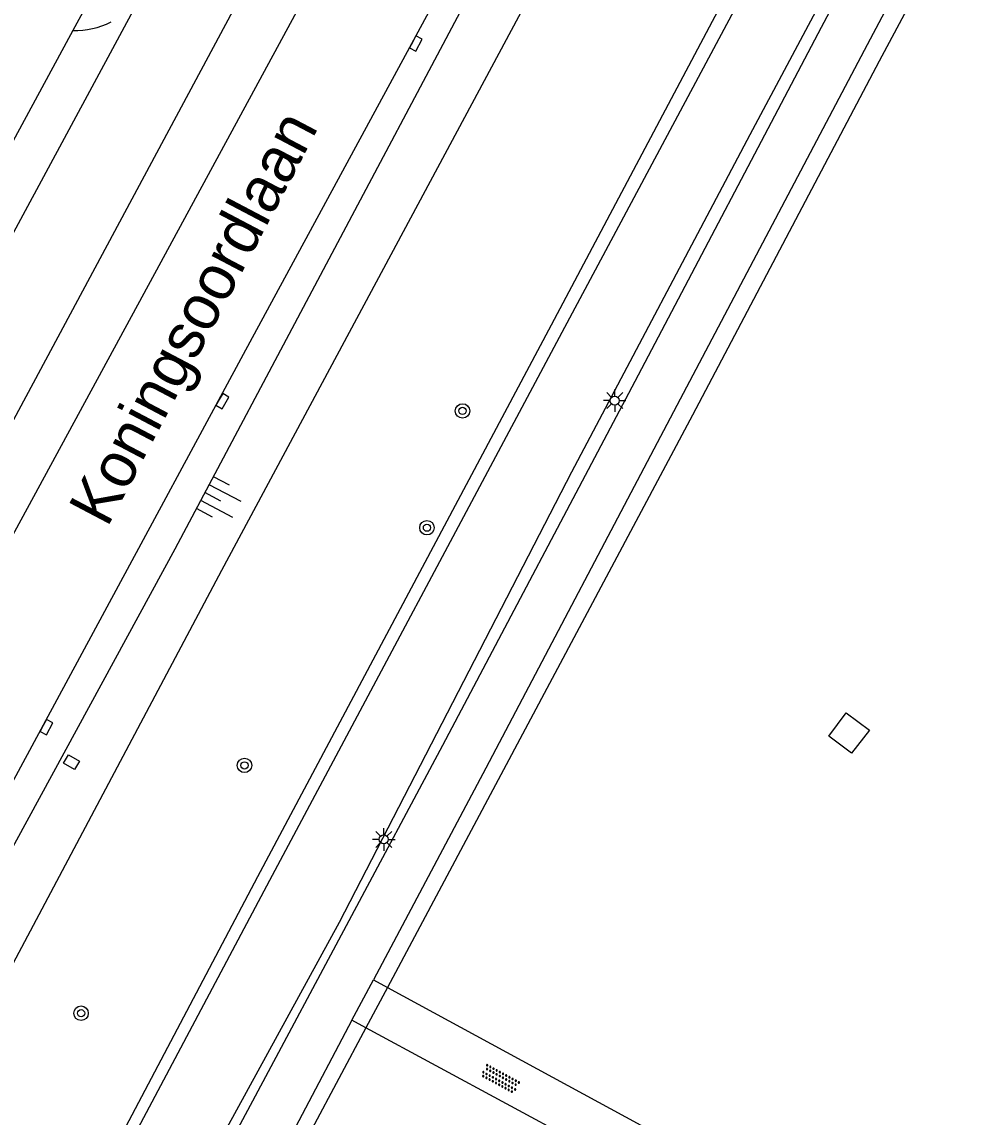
# Model space of a CAD drawing. Extents: x 136000 to 138005, y 398500 to 400500.
# Drawn here: x 137068.2 to 137121.1, y 398960.7 to 399021.3 of the extents above; entities that cross this region are included whole.
import ezdxf

# ---------------------------------------------------------------- set-up
doc = ezdxf.new("R2010")
doc.units = 0
for name, color, linetype in [('gg-anno-openbare ruimte label', 7, 'Continuous'), ('gg-knt-BGT kruinlijn', 7, 'Continuous'), ('gg-knt-bovenkant onderkant talud', 7, 'Continuous'), ('gg-knt-verharding', 7, 'Continuous'), ('gg-kntw-bovenkant insteek waterloop', 7, 'Continuous'), ('gg-kwrk-kunstwerk niveau 01', 7, 'Continuous'), ('gg-kwrk-uitstroombak niveau min 01', 7, 'Continuous'), ('gt-grn-groengrens', 7, 'Continuous'), ('gt-symb-boom', 7, 'Continuous'), ('gt-symb-kolk', 7, 'Continuous'), ('gt-symb-lichtmast', 7, 'Continuous'), ('gt-symb-overige verharding', 7, 'Continuous'), ('gt-symb-talud symbool', 7, 'Continuous')]:
    doc.layers.add(name, color=color, linetype=linetype)

# ---------------------------------------------------------------- blocks, each defined once
blk = doc.blocks.new('gt0-LMAST')
at = {"layer": 'gt-symb-lichtmast'}
for p, q in [((-0.005, 0.246), (-0.005, 0.621)), ((-0.182, 0.173), (-0.447, 0.438)), ((0.172, 0.173), (0.437, 0.438)), ((-0.255, -0.004), (-0.63, -0.004)), ((-0.182, -0.181), (-0.447, -0.446)), ((-0.005, -0.254), (-0.005, -0.629)), ((0.437, -0.446), (0.172, -0.181)), ((0.245, -0.004), (0.62, -0.004))]:
    blk.add_line(p, q, dxfattribs=at)
blk.add_circle((-0.005, -0.004), 0.25, dxfattribs=at)
blk = doc.blocks.new('gt0-KOLK')
at = {"layer": 'gt-symb-kolk'}
blk.add_lwpolyline([(0, 0), (0.375, 0), (0.375, 0.4), (-0.375, 0.4), (-0.375, 0), (0, 0)], dxfattribs=at)
blk = doc.blocks.new('gt0-BOOM')
at = {"layer": 'gt-symb-boom'}
for radius in [0.4, 0.2]:
    blk.add_circle((0, 0), radius, dxfattribs=at)
blk = doc.blocks.new('gt0-TALUD_1')
at = {"layer": 'gt-symb-talud symbool'}
for p, q in [((-1, -1), (-1, 0)), ((-0.5, -2), (-0.5, 0)), ((0, -1), (0, 0)), ((0.5, -2), (0.5, 0)), ((1, -1), (1, 0))]:
    blk.add_line(p, q, dxfattribs=at)
blk = doc.blocks.new('gt0-OVH')
at = {"layer": 'gt-symb-overige verharding'}
for points in [[(-0.972, 0.298), (-0.967, 0.308), (-0.965, 0.319), (-0.966, 0.33), (-0.971, 0.34), (-0.978, 0.348), (-0.988, 0.353), (-0.999, 0.355), (-1.01, 0.354), (-1.02, 0.349), (-1.028, 0.342), (-1.033, 0.332), (-1.035, 0.321), (-1.034, 0.31), (-1.029, 0.3), (-1.022, 0.292), (-1.012, 0.287), (-1.001, 0.285), (-0.99, 0.286), (-0.98, 0.291)], [(-0.872, 0.106), (-0.867, 0.116), (-0.865, 0.126), (-0.866, 0.137), (-0.871, 0.147), (-0.878, 0.156), (-0.888, 0.161), (-0.899, 0.163), (-0.91, 0.162), (-0.92, 0.157), (-0.928, 0.15), (-0.933, 0.14), (-0.935, 0.129), (-0.934, 0.118), (-0.929, 0.108), (-0.922, 0.1), (-0.912, 0.095), (-0.901, 0.092), (-0.89, 0.094), (-0.88, 0.098)], [(-0.772, 0.298), (-0.767, 0.308), (-0.765, 0.319), (-0.766, 0.33), (-0.771, 0.34), (-0.778, 0.348), (-0.788, 0.353), (-0.799, 0.355), (-0.81, 0.354), (-0.82, 0.349), (-0.828, 0.342), (-0.833, 0.332), (-0.835, 0.321), (-0.834, 0.31), (-0.829, 0.3), (-0.822, 0.292), (-0.812, 0.287), (-0.801, 0.285), (-0.79, 0.286), (-0.78, 0.291)], [(-0.672, 0.106), (-0.667, 0.116), (-0.665, 0.126), (-0.666, 0.137), (-0.671, 0.147), (-0.678, 0.156), (-0.688, 0.161), (-0.699, 0.163), (-0.71, 0.162), (-0.72, 0.157), (-0.728, 0.15), (-0.733, 0.14), (-0.735, 0.129), (-0.734, 0.118), (-0.729, 0.108), (-0.722, 0.1), (-0.712, 0.095), (-0.701, 0.092), (-0.69, 0.094), (-0.68, 0.098)], [(-0.572, 0.298), (-0.567, 0.308), (-0.565, 0.319), (-0.566, 0.33), (-0.571, 0.34), (-0.578, 0.348), (-0.588, 0.353), (-0.599, 0.355), (-0.61, 0.354), (-0.62, 0.349), (-0.628, 0.342), (-0.633, 0.332), (-0.635, 0.321), (-0.634, 0.31), (-0.629, 0.3), (-0.622, 0.292), (-0.612, 0.287), (-0.601, 0.285), (-0.59, 0.286), (-0.58, 0.291)], [(-0.472, 0.106), (-0.467, 0.116), (-0.465, 0.126), (-0.466, 0.137), (-0.471, 0.147), (-0.478, 0.156), (-0.488, 0.161), (-0.499, 0.163), (-0.51, 0.162), (-0.52, 0.157), (-0.528, 0.15), (-0.533, 0.14), (-0.535, 0.129), (-0.534, 0.118), (-0.529, 0.108), (-0.522, 0.1), (-0.512, 0.095), (-0.501, 0.092), (-0.49, 0.094), (-0.48, 0.098)], [(-0.372, 0.298), (-0.367, 0.308), (-0.365, 0.319), (-0.366, 0.33), (-0.371, 0.34), (-0.378, 0.348), (-0.388, 0.353), (-0.399, 0.355), (-0.41, 0.354), (-0.42, 0.349), (-0.428, 0.342), (-0.433, 0.332), (-0.435, 0.321), (-0.434, 0.31), (-0.429, 0.3), (-0.422, 0.292), (-0.412, 0.287), (-0.401, 0.285), (-0.39, 0.286), (-0.38, 0.291)], [(-0.272, 0.106), (-0.267, 0.116), (-0.265, 0.126), (-0.266, 0.137), (-0.271, 0.147), (-0.278, 0.156), (-0.288, 0.161), (-0.299, 0.163), (-0.31, 0.162), (-0.32, 0.157), (-0.328, 0.15), (-0.333, 0.14), (-0.335, 0.129), (-0.334, 0.118), (-0.329, 0.108), (-0.322, 0.1), (-0.312, 0.095), (-0.301, 0.092), (-0.29, 0.094), (-0.28, 0.098)], [(-0.172, 0.298), (-0.167, 0.308), (-0.165, 0.319), (-0.166, 0.33), (-0.171, 0.34), (-0.178, 0.348), (-0.188, 0.353), (-0.199, 0.355), (-0.21, 0.354), (-0.22, 0.349), (-0.228, 0.342), (-0.233, 0.332), (-0.235, 0.321), (-0.234, 0.31), (-0.229, 0.3), (-0.222, 0.292), (-0.212, 0.287), (-0.201, 0.285), (-0.19, 0.286), (-0.18, 0.291)], [(-0.072, 0.106), (-0.067, 0.116), (-0.065, 0.126), (-0.066, 0.137), (-0.071, 0.147), (-0.078, 0.156), (-0.088, 0.161), (-0.099, 0.163), (-0.11, 0.162), (-0.12, 0.157), (-0.128, 0.15), (-0.133, 0.14), (-0.135, 0.129), (-0.134, 0.118), (-0.129, 0.108), (-0.122, 0.1), (-0.112, 0.095), (-0.101, 0.092), (-0.09, 0.094), (-0.08, 0.098)], [(0.028, 0.298), (0.033, 0.308), (0.035, 0.319), (0.034, 0.33), (0.029, 0.34), (0.022, 0.348), (0.012, 0.353), (0.001, 0.355), (-0.01, 0.354), (-0.02, 0.349), (-0.028, 0.342), (-0.033, 0.332), (-0.035, 0.321), (-0.034, 0.31), (-0.029, 0.3), (-0.022, 0.292), (-0.012, 0.287), (-0.001, 0.285), (0.01, 0.286), (0.02, 0.291)], [(0.128, 0.106), (0.133, 0.116), (0.135, 0.126), (0.134, 0.137), (0.129, 0.147), (0.122, 0.156), (0.112, 0.161), (0.101, 0.163), (0.09, 0.162), (0.08, 0.157), (0.072, 0.15), (0.067, 0.14), (0.065, 0.129), (0.066, 0.118), (0.071, 0.108), (0.078, 0.1), (0.088, 0.095), (0.099, 0.092), (0.11, 0.094), (0.12, 0.098)], [(0.228, 0.298), (0.233, 0.308), (0.235, 0.319), (0.234, 0.33), (0.229, 0.34), (0.222, 0.348), (0.212, 0.353), (0.201, 0.355), (0.19, 0.354), (0.18, 0.349), (0.172, 0.342), (0.167, 0.332), (0.165, 0.321), (0.166, 0.31), (0.171, 0.3), (0.178, 0.292), (0.188, 0.287), (0.199, 0.285), (0.21, 0.286), (0.22, 0.291)], [(0.328, 0.106), (0.333, 0.116), (0.335, 0.126), (0.334, 0.137), (0.329, 0.147), (0.322, 0.156), (0.312, 0.161), (0.301, 0.163), (0.29, 0.162), (0.28, 0.157), (0.272, 0.15), (0.267, 0.14), (0.265, 0.129), (0.266, 0.118), (0.271, 0.108), (0.278, 0.1), (0.288, 0.095), (0.299, 0.092), (0.31, 0.094), (0.32, 0.098)], [(0.428, 0.298), (0.433, 0.308), (0.435, 0.319), (0.434, 0.33), (0.429, 0.34), (0.422, 0.348), (0.412, 0.353), (0.401, 0.355), (0.39, 0.354), (0.38, 0.349), (0.372, 0.342), (0.367, 0.332), (0.365, 0.321), (0.366, 0.31), (0.371, 0.3), (0.378, 0.292), (0.388, 0.287), (0.399, 0.285), (0.41, 0.286), (0.42, 0.291)], [(0.528, 0.106), (0.533, 0.116), (0.535, 0.126), (0.534, 0.137), (0.529, 0.147), (0.522, 0.156), (0.512, 0.161), (0.501, 0.163), (0.49, 0.162), (0.48, 0.157), (0.472, 0.15), (0.467, 0.14), (0.465, 0.129), (0.466, 0.118), (0.471, 0.108), (0.478, 0.1), (0.488, 0.095), (0.499, 0.092), (0.51, 0.094), (0.52, 0.098)], [(0.628, 0.298), (0.633, 0.308), (0.635, 0.319), (0.634, 0.33), (0.629, 0.34), (0.622, 0.348), (0.612, 0.353), (0.601, 0.355), (0.59, 0.354), (0.58, 0.349), (0.572, 0.342), (0.567, 0.332), (0.565, 0.321), (0.566, 0.31), (0.571, 0.3), (0.578, 0.292), (0.588, 0.287), (0.599, 0.285), (0.61, 0.286), (0.62, 0.291)], [(0.728, 0.106), (0.733, 0.116), (0.735, 0.126), (0.734, 0.137), (0.729, 0.147), (0.722, 0.156), (0.712, 0.161), (0.701, 0.163), (0.69, 0.162), (0.68, 0.157), (0.672, 0.15), (0.667, 0.14), (0.665, 0.129), (0.666, 0.118), (0.671, 0.108), (0.678, 0.1), (0.688, 0.095), (0.699, 0.092), (0.71, 0.094), (0.72, 0.098)], [(0.828, 0.298), (0.833, 0.308), (0.835, 0.319), (0.834, 0.33), (0.829, 0.34), (0.822, 0.348), (0.812, 0.353), (0.801, 0.355), (0.79, 0.354), (0.78, 0.349), (0.772, 0.342), (0.767, 0.332), (0.765, 0.321), (0.766, 0.31), (0.771, 0.3), (0.778, 0.292), (0.788, 0.287), (0.799, 0.285), (0.81, 0.286), (0.82, 0.291)], [(0.928, 0.106), (0.933, 0.116), (0.935, 0.126), (0.934, 0.137), (0.929, 0.147), (0.922, 0.156), (0.912, 0.161), (0.901, 0.163), (0.89, 0.162), (0.88, 0.157), (0.872, 0.15), (0.867, 0.14), (0.865, 0.129), (0.866, 0.118), (0.871, 0.108), (0.878, 0.1), (0.888, 0.095), (0.899, 0.092), (0.91, 0.094), (0.92, 0.098)], [(1.028, 0.298), (1.033, 0.308), (1.035, 0.319), (1.034, 0.33), (1.029, 0.34), (1.022, 0.348), (1.012, 0.353), (1.001, 0.355), (0.99, 0.354), (0.98, 0.349), (0.972, 0.342), (0.967, 0.332), (0.965, 0.321), (0.966, 0.31), (0.971, 0.3), (0.978, 0.292), (0.988, 0.287), (0.999, 0.285), (1.01, 0.286), (1.02, 0.291)], [(-0.972, -0.142), (-0.967, -0.132), (-0.965, -0.121), (-0.966, -0.11), (-0.971, -0.1), (-0.978, -0.092), (-0.988, -0.087), (-0.999, -0.085), (-1.01, -0.086), (-1.02, -0.091), (-1.028, -0.098), (-1.033, -0.108), (-1.035, -0.119), (-1.034, -0.13), (-1.029, -0.14), (-1.022, -0.148), (-1.012, -0.153), (-1.001, -0.155), (-0.99, -0.154), (-0.98, -0.149)], [(-0.872, -0.334), (-0.867, -0.324), (-0.865, -0.314), (-0.866, -0.303), (-0.871, -0.293), (-0.878, -0.284), (-0.888, -0.279), (-0.899, -0.277), (-0.91, -0.278), (-0.92, -0.283), (-0.928, -0.29), (-0.933, -0.3), (-0.935, -0.311), (-0.934, -0.322), (-0.929, -0.332), (-0.922, -0.34), (-0.912, -0.345), (-0.901, -0.348), (-0.89, -0.346), (-0.88, -0.342)], [(-0.772, -0.142), (-0.767, -0.132), (-0.765, -0.121), (-0.766, -0.11), (-0.771, -0.1), (-0.778, -0.092), (-0.788, -0.087), (-0.799, -0.085), (-0.81, -0.086), (-0.82, -0.091), (-0.828, -0.098), (-0.833, -0.108), (-0.835, -0.119), (-0.834, -0.13), (-0.829, -0.14), (-0.822, -0.148), (-0.812, -0.153), (-0.801, -0.155), (-0.79, -0.154), (-0.78, -0.149)], [(-0.672, -0.334), (-0.667, -0.324), (-0.665, -0.314), (-0.666, -0.303), (-0.671, -0.293), (-0.678, -0.284), (-0.688, -0.279), (-0.699, -0.277), (-0.71, -0.278), (-0.72, -0.283), (-0.728, -0.29), (-0.733, -0.3), (-0.735, -0.311), (-0.734, -0.322), (-0.729, -0.332), (-0.722, -0.34), (-0.712, -0.345), (-0.701, -0.348), (-0.69, -0.346), (-0.68, -0.342)], [(-0.572, -0.142), (-0.567, -0.132), (-0.565, -0.121), (-0.566, -0.11), (-0.571, -0.1), (-0.578, -0.092), (-0.588, -0.087), (-0.599, -0.085), (-0.61, -0.086), (-0.62, -0.091), (-0.628, -0.098), (-0.633, -0.108), (-0.635, -0.119), (-0.634, -0.13), (-0.629, -0.14), (-0.622, -0.148), (-0.612, -0.153), (-0.601, -0.155), (-0.59, -0.154), (-0.58, -0.149)], [(-0.472, -0.334), (-0.467, -0.324), (-0.465, -0.314), (-0.466, -0.303), (-0.471, -0.293), (-0.478, -0.284), (-0.488, -0.279), (-0.499, -0.277), (-0.51, -0.278), (-0.52, -0.283), (-0.528, -0.29), (-0.533, -0.3), (-0.535, -0.311), (-0.534, -0.322), (-0.529, -0.332), (-0.522, -0.34), (-0.512, -0.345), (-0.501, -0.348), (-0.49, -0.346), (-0.48, -0.342)], [(-0.372, -0.142), (-0.367, -0.132), (-0.365, -0.121), (-0.366, -0.11), (-0.371, -0.1), (-0.378, -0.092), (-0.388, -0.087), (-0.399, -0.085), (-0.41, -0.086), (-0.42, -0.091), (-0.428, -0.098), (-0.433, -0.108), (-0.435, -0.119), (-0.434, -0.13), (-0.429, -0.14), (-0.422, -0.148), (-0.412, -0.153), (-0.401, -0.155), (-0.39, -0.154), (-0.38, -0.149)], [(-0.272, -0.334), (-0.267, -0.324), (-0.265, -0.314), (-0.266, -0.303), (-0.271, -0.293), (-0.278, -0.284), (-0.288, -0.279), (-0.299, -0.277), (-0.31, -0.278), (-0.32, -0.283), (-0.328, -0.29), (-0.333, -0.3), (-0.335, -0.311), (-0.334, -0.322), (-0.329, -0.332), (-0.322, -0.34), (-0.312, -0.345), (-0.301, -0.348), (-0.29, -0.346), (-0.28, -0.342)], [(-0.172, -0.142), (-0.167, -0.132), (-0.165, -0.121), (-0.166, -0.11), (-0.171, -0.1), (-0.178, -0.092), (-0.188, -0.087), (-0.199, -0.085), (-0.21, -0.086), (-0.22, -0.091), (-0.228, -0.098), (-0.233, -0.108), (-0.235, -0.119), (-0.234, -0.13), (-0.229, -0.14), (-0.222, -0.148), (-0.212, -0.153), (-0.201, -0.155), (-0.19, -0.154), (-0.18, -0.149)], [(-0.072, -0.334), (-0.067, -0.324), (-0.065, -0.314), (-0.066, -0.303), (-0.071, -0.293), (-0.078, -0.284), (-0.088, -0.279), (-0.099, -0.277), (-0.11, -0.278), (-0.12, -0.283), (-0.128, -0.29), (-0.133, -0.3), (-0.135, -0.311), (-0.134, -0.322), (-0.129, -0.332), (-0.122, -0.34), (-0.112, -0.345), (-0.101, -0.348), (-0.09, -0.346), (-0.08, -0.342)], [(0.028, -0.142), (0.033, -0.132), (0.035, -0.121), (0.034, -0.11), (0.029, -0.1), (0.022, -0.092), (0.012, -0.087), (0.001, -0.085), (-0.01, -0.086), (-0.02, -0.091), (-0.028, -0.098), (-0.033, -0.108), (-0.035, -0.119), (-0.034, -0.13), (-0.029, -0.14), (-0.022, -0.148), (-0.012, -0.153), (-0.001, -0.155), (0.01, -0.154), (0.02, -0.149)], [(0.128, -0.334), (0.133, -0.324), (0.135, -0.314), (0.134, -0.303), (0.129, -0.293), (0.122, -0.284), (0.112, -0.279), (0.101, -0.277), (0.09, -0.278), (0.08, -0.283), (0.072, -0.29), (0.067, -0.3), (0.065, -0.311), (0.066, -0.322), (0.071, -0.332), (0.078, -0.34), (0.088, -0.345), (0.099, -0.348), (0.11, -0.346), (0.12, -0.342)], [(0.228, -0.142), (0.233, -0.132), (0.235, -0.121), (0.234, -0.11), (0.229, -0.1), (0.222, -0.092), (0.212, -0.087), (0.201, -0.085), (0.19, -0.086), (0.18, -0.091), (0.172, -0.098), (0.167, -0.108), (0.165, -0.119), (0.166, -0.13), (0.171, -0.14), (0.178, -0.148), (0.188, -0.153), (0.199, -0.155), (0.21, -0.154), (0.22, -0.149)], [(0.328, -0.334), (0.333, -0.324), (0.335, -0.314), (0.334, -0.303), (0.329, -0.293), (0.322, -0.284), (0.312, -0.279), (0.301, -0.277), (0.29, -0.278), (0.28, -0.283), (0.272, -0.29), (0.267, -0.3), (0.265, -0.311), (0.266, -0.322), (0.271, -0.332), (0.278, -0.34), (0.288, -0.345), (0.299, -0.348), (0.31, -0.346), (0.32, -0.342)], [(0.428, -0.142), (0.433, -0.132), (0.435, -0.121), (0.434, -0.11), (0.429, -0.1), (0.422, -0.092), (0.412, -0.087), (0.401, -0.085), (0.39, -0.086), (0.38, -0.091), (0.372, -0.098), (0.367, -0.108), (0.365, -0.119), (0.366, -0.13), (0.371, -0.14), (0.378, -0.148), (0.388, -0.153), (0.399, -0.155), (0.41, -0.154), (0.42, -0.149)], [(0.528, -0.334), (0.533, -0.324), (0.535, -0.314), (0.534, -0.303), (0.529, -0.293), (0.522, -0.284), (0.512, -0.279), (0.501, -0.277), (0.49, -0.278), (0.48, -0.283), (0.472, -0.29), (0.467, -0.3), (0.465, -0.311), (0.466, -0.322), (0.471, -0.332), (0.478, -0.34), (0.488, -0.345), (0.499, -0.348), (0.51, -0.346), (0.52, -0.342)], [(0.628, -0.142), (0.633, -0.132), (0.635, -0.121), (0.634, -0.11), (0.629, -0.1), (0.622, -0.092), (0.612, -0.087), (0.601, -0.085), (0.59, -0.086), (0.58, -0.091), (0.572, -0.098), (0.567, -0.108), (0.565, -0.119), (0.566, -0.13), (0.571, -0.14), (0.578, -0.148), (0.588, -0.153), (0.599, -0.155), (0.61, -0.154), (0.62, -0.149)], [(0.728, -0.334), (0.733, -0.324), (0.735, -0.314), (0.734, -0.303), (0.729, -0.293), (0.722, -0.284), (0.712, -0.279), (0.701, -0.277), (0.69, -0.278), (0.68, -0.283), (0.672, -0.29), (0.667, -0.3), (0.665, -0.311), (0.666, -0.322), (0.671, -0.332), (0.678, -0.34), (0.688, -0.345), (0.699, -0.348), (0.71, -0.346), (0.72, -0.342)], [(0.828, -0.142), (0.833, -0.132), (0.835, -0.121), (0.834, -0.11), (0.829, -0.1), (0.822, -0.092), (0.812, -0.087), (0.801, -0.085), (0.79, -0.086), (0.78, -0.091), (0.772, -0.098), (0.767, -0.108), (0.765, -0.119), (0.766, -0.13), (0.771, -0.14), (0.778, -0.148), (0.788, -0.153), (0.799, -0.155), (0.81, -0.154), (0.82, -0.149)], [(0.928, -0.334), (0.933, -0.324), (0.935, -0.314), (0.934, -0.303), (0.929, -0.293), (0.922, -0.284), (0.912, -0.279), (0.901, -0.277), (0.89, -0.278), (0.88, -0.283), (0.872, -0.29), (0.867, -0.3), (0.865, -0.311), (0.866, -0.322), (0.871, -0.332), (0.878, -0.34), (0.888, -0.345), (0.899, -0.348), (0.91, -0.346), (0.92, -0.342)], [(1.028, -0.142), (1.033, -0.132), (1.035, -0.121), (1.034, -0.11), (1.029, -0.1), (1.022, -0.092), (1.012, -0.087), (1.001, -0.085), (0.99, -0.086), (0.98, -0.091), (0.972, -0.098), (0.967, -0.108), (0.965, -0.119), (0.966, -0.13), (0.971, -0.14), (0.978, -0.148), (0.988, -0.153), (0.999, -0.155), (1.01, -0.154), (1.02, -0.149)]]:
    blk.add_lwpolyline(points, close=True, dxfattribs=at)

msp = doc.modelspace()

# ---------------------------------------------------------------- linework, layer by layer
at = {"layer": 'gg-knt-BGT kruinlijn'}
for points in [[(137056.607, 398927.27), (137064.979, 398941.818), (137081.964, 398973.774), (137098.123, 399004.102), (137112.07, 399030.206), (137125.592, 399055.865), (137140.065, 399083.946), (137153.096, 399111.604), (137165.37, 399137.346), (137164.155, 399139.723), (137161.927, 399143.986), (137161.529, 399143.706), (137164.252, 399137.415), (137139.432, 399084.215), (137124.979, 399056.265), (137111.263, 399030.458), (137097.52, 399004.494), (137081.276, 398973.964), (137064.523, 398942.202), (137056.05, 398927.467)], [(137014.717, 398877.069), (137029.17, 398904.254), (137038.288, 398920.973), (137060.438, 398962.219), (137076.723, 398992.122), (137093.126, 399023.05), (137108.882, 399051.63), (137125.52, 399081.88), (137128.937, 399080.322)]]:
    msp.add_lwpolyline(points, dxfattribs=at)
at = {"layer": 'gg-knt-bovenkant onderkant talud'}
for points in [[(137169.226, 399136.854), (137165.158, 399127.247), (137153.803, 399103.121), (137140.161, 399074.983), (137123.856, 399043.837), (137108.502, 399015.017), (137098.636, 398996.361), (137085.798, 398971.447), (137072.186, 398946.553), (137059.363, 398923.378), (137053.196, 398911.951)], [(137128.937, 399080.322), (137121.044, 399068.732), (137111.555, 399050.965), (137097.205, 399024.35), (137079.29, 398990.916), (137062.115, 398958.575), (137049.593, 398935.792), (137042.478, 398922.412), (137038.214, 398914.182)]]:
    msp.add_lwpolyline(points, dxfattribs=at)
at = {"layer": 'gg-knt-verharding'}
for p, q in [((137074.976, 399022.985), (137066.372, 399007.028)), ((137071.057, 399020.792), (137065.569, 399010.66))]:
    msp.add_line(p, q, dxfattribs=at)
for points in [[(137071.016, 398942.91), (137081.171, 398961.853), (137091.527, 398981.243), (137102.156, 399001.389), (137112.465, 399020.975), (137132.096, 399057.931), (137142.439, 399078.092), (137147.799, 399089.19), (137151.644, 399097.313), (137160.531, 399116.289), (137172.818, 399142.752), (137172.98, 399145.003)], [(137013.302, 398877.88), (137017.505, 398886.422), (137027.26, 398904.424), (137063.4, 398971.194), (137081.006, 399003.798), (137098.614, 399036.352), (137124.784, 399084.684), (137125.585, 399085.902)], [(137144.642, 399076.476), (137134.351, 399056.477), (137124.933, 399038.773), (137114.821, 399019.688), (137104.458, 399000.045), (137093.907, 398979.983), (137087.689, 398968.267)], [(137108.845, 399068.91), (137092.356, 399038.315), (137075.576, 399007.332), (137067.239, 398991.973)], [(137064.362, 398992.902), (137088.792, 399038.458), (137101.365, 399061.936), (137104.323, 399067.037)], [(137086.5, 398966.027), (137083.552, 398960.473), (137073.49, 398941.755)]]:
    msp.add_lwpolyline(points, dxfattribs=at)
msp.add_arc((137071.186, 399025.149), 4.359, 268.31038, 297.1084, dxfattribs=at)
at = {"layer": 'gg-kntw-bovenkant insteek waterloop'}
msp.add_line((137088.458, 398967.849), (137087.266, 398965.613), dxfattribs=at)
for points in [[(137145.62, 399076.032), (137135.223, 399055.645), (137115.652, 399019.089), (137105.336, 398999.509), (137088.458, 398967.849)], [(137087.266, 398965.613), (137084.274, 398960.001), (137074.321, 398941.213)]]:
    msp.add_lwpolyline(points, dxfattribs=at)
at = {"layer": 'gg-kwrk-kunstwerk niveau 01'}
for p, q in [((137086.5, 398966.027), (137087.689, 398968.267)), ((137087.689, 398968.267), (137088.458, 398967.849)), ((137088.458, 398967.849), (137115.762, 398953.012)), ((137087.266, 398965.613), (137086.5, 398966.027)), ((137114.586, 398950.866), (137087.266, 398965.613))]:
    msp.add_line(p, q, dxfattribs=at)
at = {"layer": 'gg-kwrk-uitstroombak niveau min 01'}
for points in [[(137113.826, 398983.047), (137115.128, 398982.085), (137114.133, 398980.8), (137112.868, 398981.743), (137113.826, 398983.047)], [(137070.548, 398980.262), (137070.817, 398980.718), (137071.42, 398980.363), (137071.151, 398979.906), (137070.548, 398980.262)]]:
    msp.add_lwpolyline(points, dxfattribs=at)
at = {"layer": 'gt-grn-groengrens'}
msp.add_line((137076.031, 399029.952), (137071.057, 399020.792), dxfattribs=at)

# ---------------------------------------------------------------- block references
at = {"layer": 'gt-symb-boom'}
for p in [(137092.614, 398999.746), (137090.648, 398993.284), (137080.555, 398980.131), (137071.517, 398966.419)]:
    msp.add_blockref('gt0-BOOM', p, dxfattribs=at)
at = {"layer": 'gt-symb-kolk'}
for p, rotation in [((137089.857, 399020.162), -117.97991980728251), ((137079.161, 399000.384), -119.88700945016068), ((137069.426, 398982.344), -118.1171090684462)]:
    msp.add_blockref('gt0-KOLK', p, dxfattribs=dict(at, rotation=rotation))
at = {"layer": 'gt-symb-lichtmast'}
for p in [(137101.034, 399000.317), (137088.263, 398976.041)]:
    msp.add_blockref('gt0-LMAST', p, dxfattribs=at)
at = {"layer": 'gt-symb-overige verharding', "rotation": -28.48700713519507}
msp.add_blockref('gt0-OVH', (137094.701, 398962.784), dxfattribs=at)
at = {"layer": 'gt-symb-talud symbool', "xscale": 0.9993057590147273, "yscale": 0.9993057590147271, "rotation": 62.204074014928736}
msp.add_blockref('gt0-TALUD_1', (137078.367, 398995.222), dxfattribs=at)

# ---------------------------------------------------------------- texts
at = {"layer": 'gg-anno-openbare ruimte label'}
msp.add_text('Koningsoordlaan', height=2.5, rotation=62.2, dxfattribs=at).set_placement((137072.962, 398993.245))

doc.saveas('drawing.dxf')
